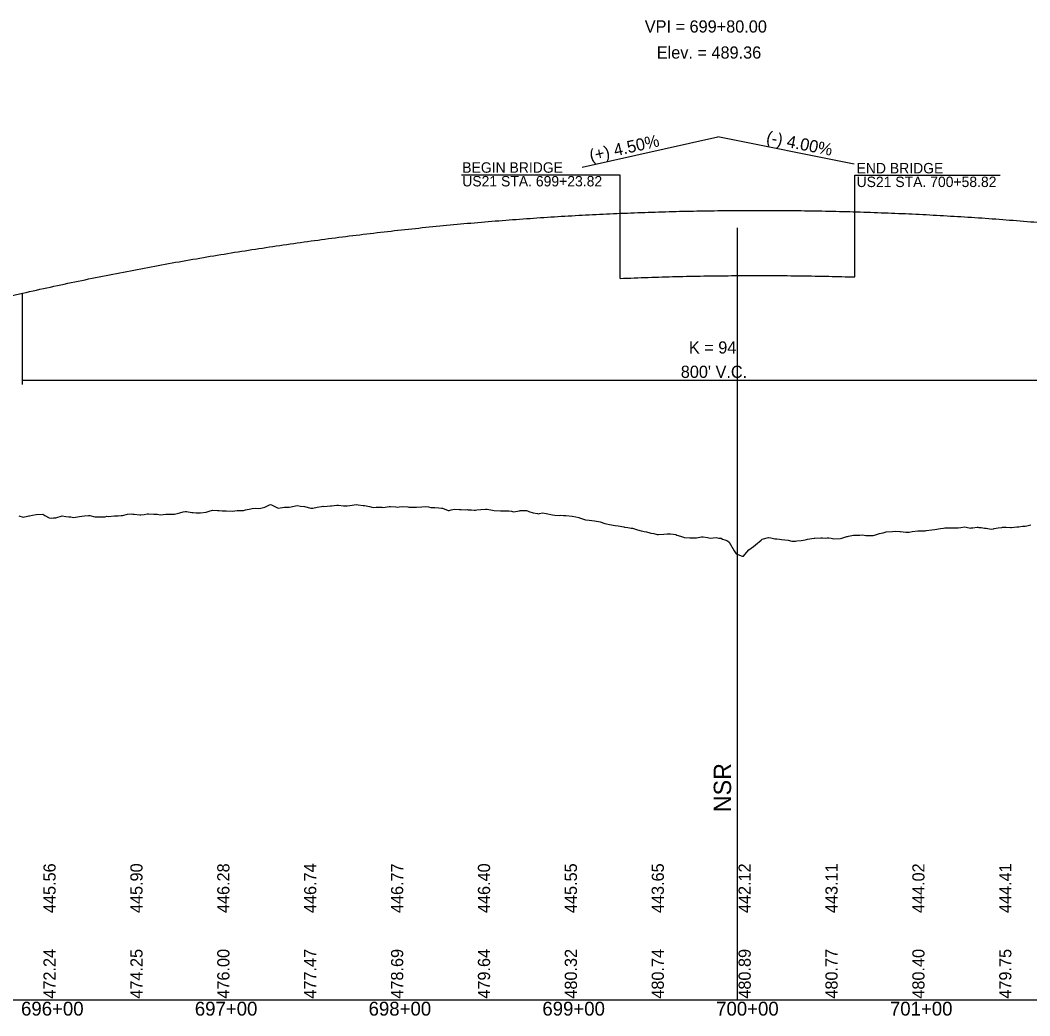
# Model space of a CAD drawing. Extents: x 2017200 to 2047700, y 854850 to 893350.
# Drawn here: x 2022579 to 2023160, y 889091 to 889664 of the extents above; entities that cross this region are included whole.
import ezdxf

# ---------------------------------------------------------------- set-up
doc = ezdxf.new("R2010")
doc.units = 0
for name, color, linetype in [('RD_DDB_GradeTX', 7, 'Continuous'), ('RD_DDB_Profile_EX', 7, 'Continuous'), ('RD_DDB_Profile_Lbl', 7, 'Continuous'), ('RD_DDB_Profile_PR', 7, 'Continuous'), ('RD_DDB_StaTX', 7, 'Continuous'), ('RD_DDB_StripGrade', 7, 'Continuous'), ('RD_DDB_VCLbl', 7, 'Continuous'), ('RD_GPK_Profile_Cell', 7, 'Continuous'), ('RD_PD_Bridge', 7, 'Continuous'), ('RD_PD_NON-PLOTTING', 7, 'Continuous')]:
    doc.layers.add(name, color=color, linetype=linetype)

msp = doc.modelspace()

# ---------------------------------------------------------------- linework, layer by layer
at = {"layer": 'RD_DDB_GradeTX'}
for p in [(2022901.95, 889579.24), (2023058.45, 889581.11)]:
    msp.add_line(p, (2022980, 889596.8), dxfattribs=at)
at = {"layer": 'RD_DDB_Profile_EX'}
msp.add_lwpolyline([(2022577.86, 889378.69), (2022580.25, 889377.81), (2022582.83, 889378.44), (2022583.51, 889378.61), (2022584.01, 889378.71), (2022585.65, 889379.01), (2022587.81, 889379.5), (2022591.54, 889379.51), (2022592.78, 889378.81), (2022595.3, 889377.42), (2022596.36, 889377.25), (2022597.75, 889377.41), (2022599.06, 889377.5), (2022602.83, 889378.69), (2022604.92, 889378.31), (2022606.59, 889378.16), (2022607.07, 889378.09), (2022607.7, 889378.01), (2022609.21, 889377.63), (2022610.35, 889377.85), (2022612.67, 889378.17), (2022614.11, 889378.36), (2022615.63, 889378.65), (2022617.88, 889378.85), (2022618.59, 889378.75), (2022621.64, 889378.15), (2022622.06, 889378.07), (2022622.62, 889378.1), (2022625.4, 889378.04), (2022627.59, 889378.15), (2022628.49, 889378.4), (2022629.16, 889378.3), (2022632.93, 889378.61), (2022634.91, 889378.62), (2022636.69, 889378.79), (2022637.05, 889378.82), (2022637.54, 889378.91), (2022640.45, 889379.63), (2022642.51, 889379.73), (2022643.48, 889379.69), (2022644.21, 889379.53), (2022647.48, 889379.3), (2022647.98, 889379.3), (2022649.91, 889379.47), (2022651.74, 889379.75), (2022652.05, 889379.8), (2022652.46, 889379.71), (2022655.5, 889379.59), (2022657.43, 889379.59), (2022658.47, 889379.45), (2022659.26, 889379.24), (2022662.4, 889379.57), (2022663.03, 889379.62), (2022664.9, 889379.57), (2022667.04, 889379.65), (2022667.38, 889379.62), (2022670.55, 889380.34), (2022672.35, 889380.95), (2022673.47, 889381.15), (2022674.31, 889381.11), (2022677.32, 889380.6), (2022678.08, 889380.47), (2022679.89, 889380.46), (2022682.3, 889380.45), (2022685.6, 889380.83), (2022687.27, 889381.42), (2022689.36, 889381.85), (2022692.24, 889381.78), (2022692.75, 889381.74), (2022693.13, 889381.73), (2022694.89, 889381.52), (2022697.22, 889381.57), (2022700.65, 889381.37), (2022702.19, 889381.58), (2022703.46, 889381.72), (2022704.42, 889381.65), (2022707.16, 889381.77), (2022708.18, 889382.07), (2022711.33, 889382.7), (2022712.14, 889382.84), (2022714.17, 889383.15), (2022715.7, 889382.92), (2022717.11, 889383.09), (2022719.47, 889383.7), (2022722.08, 889385), (2022722.73, 889385.16), (2022723.23, 889385.03), (2022727.05, 889383.01), (2022730.75, 889383.54), (2022732.03, 889383.63), (2022733.44, 889383.64), (2022734.52, 889383.75), (2022737, 889384.43), (2022738.28, 889384.57), (2022739.87, 889384.28), (2022742.25, 889384.09), (2022745.8, 889383.01), (2022746.95, 889383.1), (2022749.57, 889383.63), (2022751.92, 889384.04), (2022752.72, 889384.16), (2022753.33, 889384.07), (2022757.09, 889384.36), (2022757.7, 889384.45), (2022760.85, 889384.85), (2022761.87, 889384.84), (2022764.62, 889384.41), (2022766.84, 889384.39), (2022768.38, 889384.59), (2022772.14, 889385.15), (2022773.16, 889385), (2022775.9, 889384.68), (2022776.28, 889384.51), (2022776.79, 889384.53), (2022779.67, 889384.1), (2022781.76, 889383.45), (2022783.43, 889383.59), (2022786.73, 889383.55), (2022787.19, 889383.45), (2022788.62, 889383.68), (2022790.95, 889384.11), (2022791.71, 889384.09), (2022794.72, 889383.79), (2022795.56, 889383.66), (2022796.68, 889383.75), (2022798.48, 889383.93), (2022801.65, 889383.74), (2022802.24, 889383.69), (2022804.07, 889383.6), (2022806.27, 889383.59), (2022806.62, 889383.64), (2022809.77, 889383.85), (2022811.6, 889383.92), (2022813.53, 889383.9), (2022814.84, 889383.41), (2022816.57, 889383.38), (2022817.29, 889383.36), (2022819.53, 889383.23), (2022821.05, 889383.12), (2022821.54, 889382.97), (2022824.82, 889381.75), (2022825.55, 889381.78), (2022826.52, 889382), (2022828.58, 889382.55), (2022831.49, 889382.32), (2022832.34, 889382.21), (2022834.99, 889382.19), (2022836.1, 889382.2), (2022836.46, 889382.19), (2022838.4, 889382.09), (2022839.87, 889381.98), (2022840.54, 889381.99), (2022841.44, 889382.08), (2022843.63, 889382.38), (2022846.41, 889382.55), (2022846.97, 889382.52), (2022847.39, 889382.45), (2022850.44, 889381.94), (2022851.38, 889381.79), (2022854.92, 889381.58), (2022856.36, 889381.45), (2022857.68, 889381.53), (2022858.68, 889381.6), (2022859.82, 889381.57), (2022861.33, 889381.32), (2022862.44, 889381.01), (2022865.9, 889381.56), (2022866.3, 889381.62), (2022869.97, 889381.71), (2022870.53, 889381.51), (2022871.28, 889381.15), (2022873.73, 889380.4), (2022876.25, 889379.9), (2022876.96, 889379.82), (2022877.49, 889379.96), (2022879.1, 889380.28), (2022881.36, 889380.03), (2022885.02, 889379.21), (2022886.2, 889379.09), (2022888.78, 889378.88), (2022889.81, 889379.01), (2022891.17, 889378.87), (2022892.54, 889378.74), (2022896.31, 889378.47), (2022898.38, 889378.06), (2022900.07, 889377.76), (2022900.52, 889377.56), (2022901.11, 889377.23), (2022903.83, 889376.4), (2022906.09, 889376.19), (2022907.59, 889375.99), (2022909.09, 889375.83), (2022911.36, 889375.44), (2022912.27, 889375.11), (2022915.12, 889374.16), (2022916.03, 889373.99), (2022917.65, 889373.65), (2022918.88, 889373.49), (2022919.8, 889373.25), (2022921.01, 889373.11), (2022922.64, 889372.98), (2022925.98, 889372.24), (2022926.41, 889372.17), (2022928.36, 889371.85), (2022930.17, 889371.6), (2022930.51, 889371.61), (2022930.95, 889371.45), (2022933.93, 889370.61), (2022935.93, 889369.99), (2022936.93, 889369.74), (2022937.69, 889369.64), (2022939.07, 889369.51), (2022940.9, 889368.92), (2022941.46, 889368.69), (2022943.18, 889368.38), (2022945.22, 889367.99), (2022945.87, 889367.81), (2022948.98, 889368.12), (2022950.85, 889368.35), (2022952.74, 889368.21), (2022955.82, 889367.81), (2022956.51, 889367.59), (2022958.64, 889366.88), (2022960.27, 889366.39), (2022960.79, 889366.23), (2022964.03, 889366), (2022964.78, 889366.02), (2022965.77, 889365.89), (2022967.79, 889366.04), (2022970.74, 889366.56), (2022971.56, 889366.48), (2022974.1, 889366.08), (2022975.71, 889365.86), (2022979.08, 889366.2), (2022980.68, 889365.88), (2022981.91, 889365.71), (2022982.84, 889365.14), (2022984.06, 889364.79), (2022985.66, 889364.21), (2022986.61, 889363.41), (2022989.55, 889358.51), (2022990.63, 889356.85), (2022994.13, 889355.36), (2022994.77, 889355.51), (2022995.6, 889356.4), (2022997.89, 889359.01), (2023000.58, 889361.03), (2023001.66, 889361.92), (2023005.01, 889364.68), (2023005.55, 889365.12), (2023009.18, 889366.17), (2023010.52, 889365.99), (2023012.94, 889365.37), (2023014.04, 889365.31), (2023015.5, 889365.26), (2023016.71, 889365.04), (2023020.47, 889364.55), (2023022.61, 889364.15), (2023024.23, 889364.15), (2023024.75, 889364.12), (2023025.44, 889364.2), (2023027.99, 889364.43), (2023030.42, 889364.84), (2023031.18, 889365.03), (2023031.76, 889365.27), (2023035.52, 889365.71), (2023035.92, 889365.74), (2023039.28, 889365.95), (2023040.36, 889365.92), (2023041.89, 889365.83), (2023043.04, 889365.9), (2023044.03, 889366.05), (2023045.34, 889365.72), (2023046.81, 889365.36), (2023050.57, 889365.57), (2023051.38, 889365.77), (2023054.33, 889366.67), (2023054.74, 889366.77), (2023055.28, 889366.95), (2023058.09, 889367.44), (2023060.26, 889367.46), (2023061.17, 889367.53), (2023061.86, 889367.61), (2023063.31, 889367.65), (2023065.23, 889367.39), (2023065.62, 889367.41), (2023066.84, 889367.35), (2023069.38, 889367.31), (2023070.2, 889367.56), (2023073.14, 889368.45), (2023074.02, 889368.7), (2023075.17, 889368.87), (2023076.91, 889369.36), (2023080.67, 889369.65), (2023082.59, 889369.87), (2023084.73, 889369.71), (2023085.12, 889369.68), (2023088.2, 889369.23), (2023090.09, 889369.33), (2023091.96, 889369.67), (2023095.07, 889369.99), (2023095.72, 889370.08), (2023097.75, 889370.03), (2023099.48, 889370.08), (2023100.04, 889370.12), (2023103.25, 889370.61), (2023105.01, 889370.86), (2023106.15, 889371.05), (2023107.01, 889371.18), (2023108.29, 889371.27), (2023109.99, 889371.54), (2023110.77, 889371.71), (2023112.55, 889371.72), (2023113.21, 889371.73), (2023114.54, 889371.78), (2023114.95, 889371.78), (2023117.31, 889371.77), (2023118.31, 889371.77), (2023119.88, 889371.99), (2023122.11, 889372.38), (2023124.77, 889371.8), (2023125.41, 889371.6), (2023125.92, 889371.69), (2023126.85, 889371.78), (2023129.24, 889372.03), (2023129.74, 889372.06), (2023130.27, 889372), (2023131.62, 889371.85), (2023133.58, 889371.63), (2023134, 889371.58), (2023134.41, 889371.52), (2023136.39, 889371.17), (2023137.44, 889370.99), (2023138.77, 889371.23), (2023139.17, 889371.31), (2023141.32, 889371.82), (2023143.54, 889372), (2023143.89, 889372.03), (2023144.62, 889372.14), (2023145.21, 889372.09), (2023145.93, 889372.06), (2023148.58, 889371.96), (2023149.12, 889371.98), (2023150.69, 889372.14), (2023152.07, 889372.29), (2023153.23, 889372.4), (2023155.46, 889372.61), (2023157, 889372.75), (2023157.85, 889372.92), (2023160.23, 889373.46)], dxfattribs=at)
at = {"layer": 'RD_DDB_Profile_Lbl'}
for points in [[(2022923.82, 889552.76), (2022923.82, 889574.74), (2022832.51, 889574.74)], [(2023058.85, 889553.63), (2023058.85, 889574.62), (2023142.63, 889574.62)]]:
    msp.add_lwpolyline(points, dxfattribs=at)
at = {"layer": 'RD_DDB_Profile_PR'}
msp.add_line((2022305, 889444.93), (2022580, 889506.8), dxfattribs=at)
msp.add_spline([(2022580, 889506.8), (2022596, 889510.33), (2022612, 889513.73), (2022628, 889516.99), (2022644, 889520.11), (2022660, 889523.1), (2022676, 889525.95), (2022692, 889528.67), (2022708, 889531.25), (2022724, 889533.69), (2022740, 889536), (2022756, 889538.17), (2022772, 889540.21), (2022788, 889542.11), (2022804, 889543.87), (2022820, 889545.5), (2022836, 889546.99), (2022852, 889548.35), (2022868, 889549.57), (2022884, 889550.65), (2022900, 889551.6), (2022916, 889552.41), (2022932, 889553.09), (2022948, 889553.63), (2022964, 889554.03), (2022980, 889554.3), (2022996, 889554.43), (2023012, 889554.43), (2023028, 889554.29), (2023044, 889554.01), (2023060, 889553.6), (2023076, 889553.05), (2023092, 889552.37), (2023108, 889551.55), (2023124, 889550.59), (2023140, 889549.5), (2023156, 889548.27), (2023172, 889546.91), (2023188, 889545.41), (2023204, 889543.77), (2023220, 889542), (2023236, 889540.09), (2023252, 889538.05), (2023268, 889535.87), (2023284, 889533.55), (2023300, 889531.1), (2023316, 889528.51), (2023332, 889525.79), (2023348, 889522.93), (2023364, 889519.93), (2023380, 889516.8)], degree=3, dxfattribs=at)
at = {"layer": 'RD_DDB_VCLbl'}
for p, q in [((2022580, 889454.3), (2022580, 889506.8)), ((2022580, 889456.8), (2023380, 889456.8))]:
    msp.add_line(p, q, dxfattribs=at)
at = {"layer": 'RD_GPK_Profile_Cell'}
msp.add_line((2020500, 889100), (2027000, 889100), dxfattribs=at)
at = {"layer": 'RD_PD_Bridge'}
for p, q in [((2023058.85, 889516.13), (2023058.85, 889553.63)), ((2022923.82, 889515.26), (2022923.82, 889552.76))]:
    msp.add_line(p, q, dxfattribs=at)
msp.add_spline([(2022923.82, 889515.26), (2022932, 889515.59), (2022948, 889516.13), (2022964, 889516.53), (2022980, 889516.8), (2022996, 889516.93), (2023012, 889516.93), (2023028, 889516.79), (2023044, 889516.51), (2023058.85, 889516.13)], degree=3, dxfattribs=at)
at = {"layer": 'RD_PD_NON-PLOTTING'}
msp.add_line((2022991.32, 889100), (2022991.32, 889544.4), dxfattribs=at)

# ---------------------------------------------------------------- texts
at = {"layer": 'RD_DDB_GradeTX'}
for s, rotation, p in [('(-) 4.00%', 348.69007, (2023007.54, 889593.33)), ('(+) 4.50%', 12.68038, (2022907.05, 889582.44))]:
    msp.add_text(s, height=7, rotation=rotation, dxfattribs=at).set_placement(p)
at = {"layer": 'RD_DDB_Profile_Lbl'}
for s, height, p in [('VPI = 699+80.00', 7, (2022938.04, 889656.8)), ('Elev. = 489.36', 7, (2022944.94, 889641.8)), ('BEGIN BRIDGE', 6, (2022833, 889576.11)), ('END BRIDGE', 6, (2023059.91, 889575.74)), ('US21 STA. 699+23.82', 6, (2022833, 889568.24)), ('US21 STA. 700+58.82', 6, (2023059.91, 889567.87))]:
    msp.add_text(s, height=height, dxfattribs=at).set_placement(p)
at = {"layer": 'RD_DDB_StaTX'}
for s, p in [('696+00', (2022579.1, 889091)), ('697+00', (2022679.1, 889091)), ('698+00', (2022779.1, 889091)), ('699+00', (2022879.1, 889091)), ('700+00', (2022979.1, 889091)), ('701+00', (2023079.1, 889091))]:
    msp.add_text(s, height=8, dxfattribs=at).set_placement(p)
at = {"layer": 'RD_DDB_StripGrade'}
for s, p in [('445.56', (2022599, 889150)), ('445.90', (2022649, 889150)), ('446.28', (2022699, 889150)), ('446.74', (2022749, 889150)), ('446.77', (2022799, 889150)), ('446.40', (2022849, 889150)), ('445.55', (2022899, 889150)), ('443.65', (2022949, 889150)), ('442.12', (2022999, 889150)), ('443.11', (2023049, 889150)), ('444.02', (2023099, 889150)), ('444.41', (2023149, 889150)), ('472.24', (2022599, 889100.75)), ('474.25', (2022649, 889100.75)), ('476.00', (2022699, 889100.75)), ('477.47', (2022749, 889100.75)), ('478.69', (2022799, 889100.75)), ('479.64', (2022849, 889100.75)), ('480.32', (2022899, 889100.75)), ('480.74', (2022949, 889100.75)), ('480.89', (2022999, 889100.75)), ('480.77', (2023049, 889100.75)), ('480.40', (2023099, 889100.75)), ('479.75', (2023149, 889100.75))]:
    msp.add_text(s, height=7, rotation=90, dxfattribs=at).set_placement(p)
at = {"layer": 'RD_DDB_VCLbl'}
for s, p in [('K = 94', (2022963.41, 889472.05)), ("800' V.C.", (2022958.75, 889458.05))]:
    msp.add_text(s, height=7, dxfattribs=at).set_placement(p)
at = {"layer": 'RD_PD_NON-PLOTTING'}
msp.add_text('NSR', height=10, rotation=90, dxfattribs=at).set_placement((2022987.71, 889208.1))

doc.saveas('drawing.dxf')
